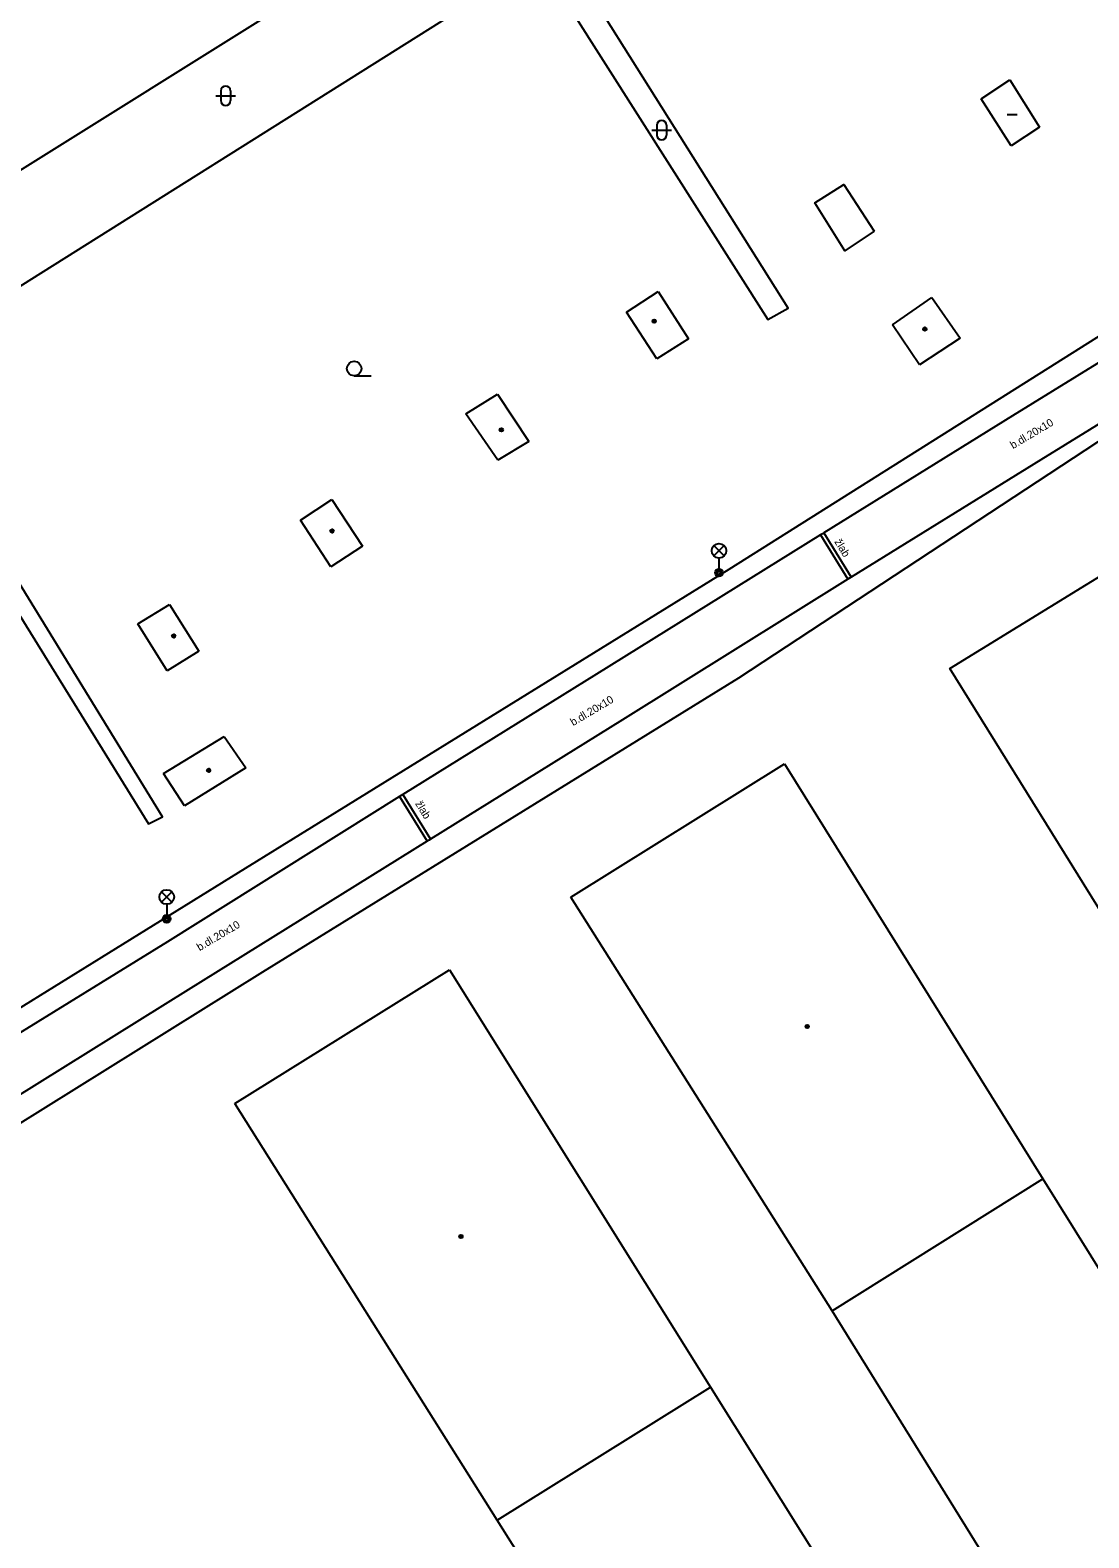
# Model space of a CAD drawing. Extents: x -600391 to -599491, y -1160176 to -1159402.
# Drawn here: x -599725.5 to -599671, y -1159520.6 to -1159443 of the extents above; entities that cross this region are included whole.
import ezdxf

# ---------------------------------------------------------------- set-up
doc = ezdxf.new("R2010")
doc.units = 0
for name, color, linetype in [('Level 10', 7, 'Continuous'), ('Level 11', 7, 'Continuous'), ('Level 24', 7, 'Continuous'), ('Level 33', 7, 'Continuous'), ('Level 36', 7, 'Continuous'), ('Level 39', 7, 'Continuous'), ('Level 40', 7, 'Continuous'), ('Level 42', 7, 'Continuous'), ('Level 5', 7, 'Continuous'), ('Level 7', 7, 'Continuous')]:
    doc.layers.add(name, color=color, linetype=linetype)

msp = doc.modelspace()

# ---------------------------------------------------------------- linework, layer by layer
at = {"layer": 'Level 10'}
for points in [[(-599663.11, -1159455.55), (-599663.2, -1159455.6), (-599674.97, -1159462.86)], [(-599661.71, -1159457.84), (-599661.8, -1159457.89), (-599673.5, -1159465.12)], [(-599674.97, -1159462.86), (-599684.66, -1159468.87), (-599684.74, -1159468.92)], [(-599673.5, -1159465.12), (-599683.26, -1159471.16), (-599683.34, -1159471.21)], [(-599684.74, -1159468.92), (-599684.83, -1159468.97), (-599696.35, -1159476.14)], [(-599683.34, -1159471.21), (-599683.43, -1159471.26), (-599695.02, -1159478.49)], [(-599696.35, -1159476.14), (-599706.32, -1159482.33), (-599706.4, -1159482.38)], [(-599695.02, -1159478.49), (-599704.89, -1159484.63), (-599704.97, -1159484.68)], [(-599706.4, -1159482.38), (-599706.49, -1159482.43), (-599718.42, -1159489.91)], [(-599704.97, -1159484.68), (-599705.06, -1159484.73), (-599717.36, -1159492.39)], [(-599718.42, -1159489.91), (-599727.74, -1159495.66), (-599727.82, -1159495.71)], [(-599717.36, -1159492.39), (-599726.33, -1159497.98), (-599726.41, -1159498.03)]]:
    msp.add_lwpolyline(points, dxfattribs=at)
at = {"layer": 'Level 11'}
for points in [[(-599756.95, -1159469.58), (-599673.32, -1159417.26)], [(-599699.3, -1159439.38), (-599687.54, -1159457.9), (-599686.5, -1159457.31), (-599698.2, -1159438.71)], [(-599732.81, -1159460.45), (-599699.3, -1159439.38)], [(-599733.58, -1159460.91), (-599719.4, -1159483.85), (-599718.68, -1159483.48), (-599732.81, -1159460.45)]]:
    msp.add_lwpolyline(points, dxfattribs=at)
at = {"layer": 'Level 24'}
for points in [[(-599684.83, -1159468.97), (-599683.43, -1159471.26)], [(-599684.66, -1159468.87), (-599683.26, -1159471.16)], [(-599706.49, -1159482.43), (-599705.06, -1159484.73)], [(-599706.32, -1159482.33), (-599704.89, -1159484.63)]]:
    msp.add_lwpolyline(points, dxfattribs=at)
at = {"layer": 'Level 33'}
for p, q in [((-599690.325, -1159470.06), (-599689.795, -1159469.53)), ((-599690.325, -1159469.53), (-599689.795, -1159470.06)), ((-599690.06, -1159470.17), (-599690.06, -1159470.92)), ((-599718.725, -1159487.87), (-599718.195, -1159487.34)), ((-599718.725, -1159487.34), (-599718.195, -1159487.87)), ((-599718.46, -1159487.98), (-599718.46, -1159488.73))]:
    msp.add_line(p, q, dxfattribs=at)
for centre, radius in [((-599690.06, -1159469.795), 0.375), ((-599690.06, -1159470.92), 0.2), ((-599690.06, -1159470.92), 0.145), ((-599690.06, -1159470.92), 0.0876), ((-599718.46, -1159487.605), 0.375), ((-599718.46, -1159488.73), 0.2), ((-599718.46, -1159488.73), 0.145), ((-599718.46, -1159488.73), 0.0876)]:
    msp.add_circle(centre, radius, dxfattribs=at)
at = {"layer": 'Level 36'}
for p, q in [((-599715.926, -1159446.386), (-599714.926, -1159446.386)), ((-599715.676, -1159446.136), (-599715.676, -1159446.636)), ((-599715.176, -1159446.136), (-599715.176, -1159446.636)), ((-599693.506, -1159448.156), (-599692.506, -1159448.156)), ((-599693.256, -1159447.906), (-599693.256, -1159448.406)), ((-599692.756, -1159447.906), (-599692.756, -1159448.406)), ((-599708.82, -1159460.795), (-599707.945, -1159460.795))]:
    msp.add_line(p, q, dxfattribs=at)
msp.add_circle((-599708.82, -1159460.42), 0.375, dxfattribs=at)
for centre, start, end in [((-599715.426, -1159446.136), 0, 180), ((-599715.426, -1159446.636), 180, 0), ((-599693.006, -1159447.906), 0, 180), ((-599693.006, -1159448.406), 180, 0)]:
    msp.add_arc(centre, 0.25, start, end, dxfattribs=at)
at = {"layer": 'Level 39'}
msp.add_line((-599675.23, -1159447.35), (-599674.73, -1159447.35), dxfattribs=at)
for centre, radius in [((-599693.39, -1159457.98), 0.09), ((-599693.39, -1159457.98), 0.0398), ((-599679.47, -1159458.39), 0.09), ((-599679.47, -1159458.39), 0.0398), ((-599701.25, -1159463.57), 0.09), ((-599701.25, -1159463.57), 0.0398), ((-599709.96, -1159468.78), 0.09), ((-599709.96, -1159468.78), 0.0398), ((-599718.1, -1159474.18), 0.09), ((-599718.1, -1159474.18), 0.0398), ((-599716.3, -1159481.09), 0.09), ((-599716.3, -1159481.09), 0.0398), ((-599685.52, -1159494.27), 0.09), ((-599685.52, -1159494.27), 0.0398), ((-599703.33, -1159505.07), 0.09), ((-599703.33, -1159505.07), 0.0398)]:
    msp.add_circle(centre, radius, dxfattribs=at)
at = {"layer": 'Level 5'}
for points in [[(-599676.57, -1159446.55), (-599675.1, -1159445.57)], [(-599675.1, -1159445.57), (-599673.57, -1159448.01)], [(-599675.04, -1159448.96), (-599676.57, -1159446.55)], [(-599673.57, -1159448.01), (-599675.04, -1159448.96)], [(-599682.07, -1159453.36), (-599683.59, -1159454.36), (-599685.13, -1159451.89), (-599683.63, -1159450.95), (-599682.07, -1159453.36)], [(-599694.81, -1159457.52), (-599693.18, -1159456.45)], [(-599693.18, -1159456.45), (-599691.62, -1159458.9)], [(-599681.13, -1159458.17), (-599679.11, -1159456.76)], [(-599679.11, -1159456.76), (-599677.66, -1159458.86)], [(-599693.26, -1159459.92), (-599694.81, -1159457.52)], [(-599679.75, -1159460.23), (-599681.13, -1159458.17)], [(-599691.62, -1159458.9), (-599693.26, -1159459.92)], [(-599677.66, -1159458.86), (-599679.75, -1159460.23)], [(-599703.07, -1159462.75), (-599701.45, -1159461.74)], [(-599701.45, -1159461.74), (-599699.83, -1159464.17)], [(-599701.44, -1159465.14), (-599703.07, -1159462.75)], [(-599699.83, -1159464.17), (-599701.44, -1159465.14)], [(-599711.58, -1159468.22), (-599709.97, -1159467.16)], [(-599709.97, -1159467.16), (-599708.4, -1159469.55)], [(-599710.02, -1159470.62), (-599711.58, -1159468.22)], [(-599708.4, -1159469.55), (-599710.02, -1159470.62)], [(-599642.78, -1159532.85), (-599667.62, -1159492.86), (-599678.18, -1159475.86), (-599669.51, -1159470.51)], [(-599719.95, -1159473.56), (-599718.32, -1159472.56)], [(-599718.32, -1159472.56), (-599716.8, -1159474.96)], [(-599718.43, -1159475.97), (-599719.95, -1159473.56)], [(-599716.8, -1159474.96), (-599718.43, -1159475.97)], [(-599718.63, -1159481.26), (-599715.51, -1159479.35)], [(-599715.51, -1159479.35), (-599714.39, -1159480.97)], [(-599697.68, -1159487.61), (-599686.69, -1159480.76)], [(-599686.69, -1159480.76), (-599673.4, -1159502.1), (-599650.71, -1159538.53)], [(-599717.55, -1159482.91), (-599718.63, -1159481.26)], [(-599714.39, -1159480.97), (-599717.55, -1159482.91)], [(-599661.66, -1159545.33), (-599684.23, -1159508.9), (-599697.68, -1159487.61)], [(-599714.95, -1159498.23), (-599703.92, -1159491.36)], [(-599703.92, -1159491.36), (-599690.49, -1159512.83), (-599667.81, -1159549.06), (-599678.73, -1159555.77)], [(-599678.73, -1159555.77), (-599701.46, -1159519.66), (-599714.95, -1159498.23)], [(-599684.23, -1159508.9), (-599673.4, -1159502.1)], [(-599701.46, -1159519.66), (-599690.49, -1159512.83)]]:
    msp.add_lwpolyline(points, dxfattribs=at)
at = {"layer": 'Level 7'}
for points in [[(-599646.2, -1159444.2), (-599646.23, -1159444.22), (-599669.4, -1159458.05), (-599689.55, -1159470.76), (-599714.78, -1159486.36)], [(-599715.95, -1159580.53), (-599718.21, -1159578.15), (-599735.29, -1159547.34), (-599749.06, -1159522.25), (-599750.23, -1159519.23), (-599750.33, -1159516.08), (-599748.44, -1159513.49), (-599743.31, -1159510.14), (-599732.66, -1159503.4), (-599713.52, -1159491.46), (-599689.03, -1159476.34), (-599667.53, -1159462.19)], [(-599714.78, -1159486.36), (-599735.66, -1159499.3), (-599741.28, -1159502.8), (-599742.29, -1159503.47), (-599749.34, -1159507.53), (-599759.54, -1159513.42), (-599760.86, -1159513.65)]]:
    msp.add_lwpolyline(points, dxfattribs=at)

# ---------------------------------------------------------------- texts
at = {"layer": 'Level 40'}
for p in [(-599674.94, -1159464.57), (-599697.56, -1159478.82), (-599716.77, -1159490.4)]:
    msp.add_text('b.dl.20x10', height=0.4, rotation=30.69731, dxfattribs=at).set_placement(p)
at = {"layer": 'Level 42'}
for p in [(-599684.14, -1159469.33), (-599705.7, -1159482.8)]:
    msp.add_text('žlab', height=0.4, rotation=301.51902, dxfattribs=at).set_placement(p)

doc.saveas('drawing.dxf')
